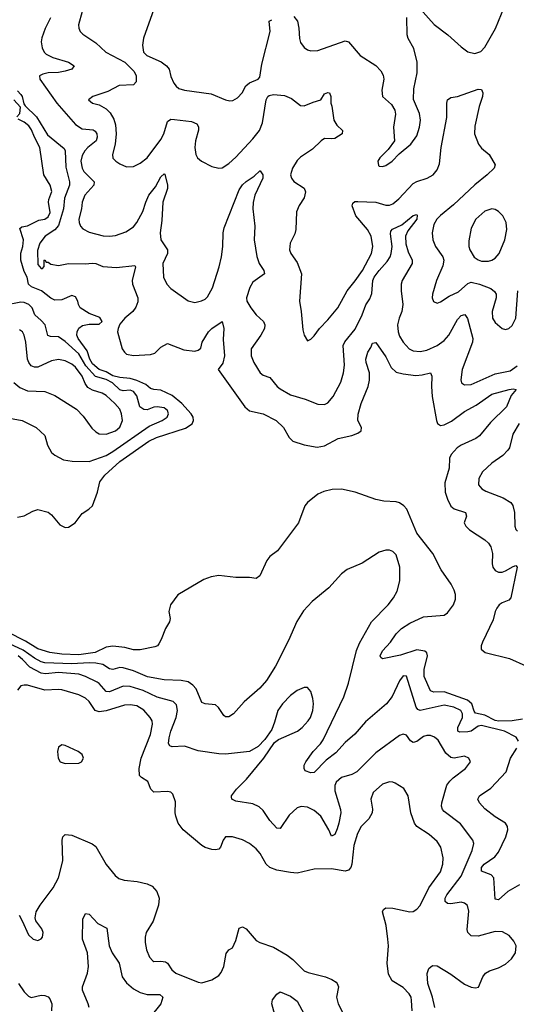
# Model space of a CAD drawing. Header units: inches. Extents: x 1682530 to 1839546, y 640742 to 791647.
# Tile 533 of 656: x 1794763 to 1797674, y 650388 to 656160. Entities that reach past the tile are written whole.
import ezdxf

# ---------------------------------------------------------------- set-up
doc = ezdxf.new("R2010")
doc.units = ezdxf.units.IN
doc.header["$MEASUREMENT"] = 0
doc.layers.add('B7695', color=7, linetype='Continuous')

msp = doc.modelspace()

# ---------------------------------------------------------------- linework, layer by layer
at = {"layer": 'B7695', "color": 5}
for points, elevation in [([(1795550, 656220.5), (1795489.5, 656050.5), (1795484.1, 656010), (1795488.4, 655970), (1795508.5, 655950), (1795592.8, 655912.8), (1795624.4, 655890), (1795639, 655870), (1795650, 655827.3), (1795666.9, 655786.9), (1795679.5, 655770), (1795697, 655757), (1795730, 655745.8), (1795884.6, 655724.6), (1795970, 655690.2), (1795995.2, 655684.8), (1796013.3, 655686.7), (1796039, 655701), (1796068, 655730), (1796087.8, 655772.2), (1796110.6, 655789.4), (1796160.7, 655810), (1796170, 655822), (1796181.9, 655898.1), (1796230.5, 656090), (1796226, 656150), (1796240.4, 656159.6)], 480), ([(1797110, 656223.1), (1797191.4, 656131.4), (1797272.9, 656070), (1797350, 656000.2), (1797390, 655971.3), (1797430, 655961.2), (1797466.1, 655973.9), (1797490, 655998.3), (1797552, 656108), (1797604, 656236)], 480), ([(1794944.1, 656170), (1794912, 656108), (1794894, 656054), (1794890.2, 656030), (1794894.7, 655994.7), (1794906, 655970), (1794918.2, 655958.2), (1794958.1, 655938.1), (1795048.7, 655910), (1795082.4, 655890), (1795068.2, 655870), (1795030, 655858.1), (1794990, 655849.9), (1794930, 655849), (1794899, 655841), (1794878.7, 655830), (1794882, 655810), (1794981.2, 655670), (1795090, 655545.1), (1795130, 655520.4), (1795193.9, 655513.9), (1795206.5, 655506.5), (1795216.1, 655490), (1795217.6, 655470), (1795210.7, 655450), (1795162.5, 655410), (1795145.3, 655390), (1795130, 655362.6), (1795120.8, 655330), (1795128.9, 655290), (1795140.1, 655270), (1795200.6, 655210), (1795198.3, 655190), (1795145.6, 655130), (1795130.3, 655090.3), (1795126.4, 655050), (1795110.2, 654990), (1795111.3, 654970), (1795119.6, 654950), (1795133.8, 654933.8), (1795170, 654914.3), (1795252.1, 654892.1), (1795290, 654890.2), (1795324.7, 654895.3), (1795384.8, 654915.2), (1795430, 654945.7), (1795450, 654970.3), (1795485.1, 655034.9), (1795502, 655090), (1795520.7, 655130), (1795559.5, 655180.5), (1795590, 655238), (1795610, 655255.8), (1795614.1, 655254.1), (1795629.2, 655190), (1795629.3, 655170), (1795602.2, 655090), (1795596.7, 654983.3), (1795587, 654910), (1795591.1, 654870), (1795630.2, 654810), (1795629.3, 654790), (1795603.2, 654730), (1795606, 654650), (1795625.8, 654610), (1795650, 654583.6), (1795750, 654511.3), (1795790, 654502.2), (1795829.1, 654510.9), (1795850, 654521.3), (1795864.4, 654535.6), (1795892.9, 654587.1), (1795932, 654710), (1795945.8, 654770), (1795953.3, 654830), (1795955.3, 654910), (1795961.4, 654938.6), (1796050, 655161.5), (1796070, 655192.2), (1796090, 655211.3), (1796138.2, 655241.8), (1796170, 655274), (1796173, 655273), (1796188, 655250), (1796188.7, 655230), (1796141.7, 655130), (1796131.3, 655088.7), (1796130.2, 655050), (1796142.4, 654950), (1796137.7, 654870), (1796152.2, 654772.2), (1796166.7, 654730), (1796194.7, 654690), (1796198, 654670), (1796130, 654621.3), (1796112.3, 654590), (1796092.8, 654530), (1796094.3, 654510), (1796117.4, 654470), (1796149.4, 654429.4), (1796191.7, 654390), (1796200.3, 654370), (1796197.6, 654350), (1796176.5, 654310), (1796120.8, 654230), (1796120.7, 654190), (1796134.9, 654150), (1796173.4, 654090), (1796190, 654076.5), (1796230, 654062.8), (1796272.4, 654010), (1796290, 653995.1), (1796350, 653960.1), (1796435.6, 653935.6), (1796510, 653906), (1796550, 653904.5), (1796570, 653912.8), (1796600.9, 653950), (1796644.9, 654035.1), (1796661.5, 654090), (1796666.3, 654133.7), (1796659.8, 654250), (1796668.8, 654271.2), (1796730, 654346.3), (1796771, 654430), (1796791.3, 654488.7), (1796816, 654524), (1796826.1, 654553.9), (1796833.1, 654630), (1796841.6, 654650), (1796870, 654690), (1796917.3, 654742.7), (1796933.7, 654770), (1796940.9, 654790), (1796945.4, 654830), (1796936.5, 654903.5), (1796939.1, 654920.9), (1796947.4, 654932.6), (1797002, 654958), (1797070, 655011.6), (1797090, 655017.3), (1797093.3, 655013.3), (1797090, 654989.7), (1797038.8, 654921.2), (1797024.1, 654890), (1797026.1, 654846.1), (1797039.1, 654799.1), (1797063.5, 654750), (1797063.2, 654730), (1797005, 654630), (1796998, 654610), (1796998.3, 654570), (1797009.5, 654489.5), (1797003.4, 654450), (1796987.4, 654410), (1796977.9, 654370), (1796980.9, 654330), (1796990, 654305.3), (1797010, 654268.9), (1797046.3, 654230), (1797070, 654218.9), (1797110, 654214), (1797150, 654222.1), (1797210.9, 654250), (1797250, 654278.9), (1797278.3, 654310), (1797330, 654402.8), (1797350, 654425.3), (1797371.1, 654431.1), (1797388.5, 654408.5), (1797419.4, 654290), (1797417.3, 654270), (1797355.5, 654110), (1797347.9, 654047.9), (1797351.9, 654031.9), (1797370, 654018.4), (1797410, 654021.3), (1797550, 654083.3), (1797637.9, 654102.1), (1797679.6, 654130)], 440), ([(1795130, 656207), (1795108.3, 656130), (1795109.2, 656109.2), (1795117.6, 656090), (1795134.2, 656074.2), (1795210, 656024.4), (1795267.8, 655970), (1795379.1, 655910), (1795434.9, 655854.9), (1795445.8, 655830), (1795445.1, 655794.9), (1795430, 655778), (1795346.1, 655773.9), (1795280.9, 655739.1), (1795191.3, 655710), (1795166.8, 655690), (1795190, 655671), (1795230, 655660.5), (1795270, 655637.1), (1795293.7, 655613.7), (1795315.5, 655575.5), (1795324.1, 655544.1), (1795328, 655490), (1795322.2, 655430), (1795306.7, 655370), (1795310, 655348), (1795326, 655330), (1795350, 655313.7), (1795390, 655297.6), (1795430, 655298.7), (1795470, 655319.5), (1795510, 655350.3), (1795590, 655457.4), (1795607.2, 655490), (1795630, 655563.1), (1795650, 655576.2), (1795670, 655575.4), (1795770, 655562.2), (1795802.4, 655550), (1795812, 655532), (1795811.2, 655511.2), (1795793.4, 655450), (1795790.2, 655410), (1795794.9, 655370), (1795804.6, 655350), (1795828, 655330), (1795890, 655299.5), (1795930, 655288.5), (1795950, 655292), (1795990, 655317.4), (1796030, 655354), (1796130, 655461.3), (1796168, 655510), (1796186, 655554), (1796208.2, 655690), (1796218, 655710), (1796225, 655715), (1796250, 655721), (1796314.9, 655714.9), (1796357, 655697), (1796410, 655656.4), (1796430, 655654), (1796483.3, 655676.7), (1796529, 655690), (1796550, 655724), (1796570, 655733.7), (1796578.8, 655730), (1796587.3, 655710), (1796586.8, 655670), (1796593, 655653), (1796603.7, 655570), (1796622.2, 655542.2), (1796654.9, 655510), (1796653.7, 655490), (1796610, 655463.7), (1796590, 655460.3), (1796550, 655462.6), (1796530, 655449.7), (1796478.9, 655401.1), (1796410, 655354), (1796390, 655334.7), (1796361.3, 655290), (1796350.3, 655250), (1796355.8, 655230), (1796370, 655210.5), (1796430, 655172.2), (1796438, 655150), (1796430, 655114.5), (1796401.1, 655070), (1796385.9, 655034.1), (1796382.6, 654930), (1796376.2, 654903.8), (1796348.9, 654850), (1796344.6, 654810), (1796352.2, 654790), (1796390, 654735.5), (1796414, 654670), (1796403.6, 654510), (1796413.6, 654450), (1796421.8, 654341.8), (1796430, 654311), (1796450, 654278), (1796470, 654286.8), (1796490, 654305.5), (1796520.5, 654350), (1796570, 654400.9), (1796627.6, 654470), (1796681.6, 654570), (1796730, 654629.1), (1796771.9, 654690), (1796825, 654790), (1796832.1, 654830), (1796824, 654890), (1796802.6, 654930), (1796733.2, 655010), (1796711.1, 655068.9), (1796716.1, 655083.9), (1796727, 655093), (1796745.3, 655094.7), (1796850, 655090.9), (1796910, 655072.1), (1796930, 655072.1), (1796950, 655080.7), (1796985.8, 655110), (1797070, 655199.4), (1797090, 655210.9), (1797151.5, 655230), (1797185.7, 655250), (1797210, 655279.5), (1797224.4, 655315.6), (1797234, 655410), (1797265.6, 655585.6), (1797265.6, 655670), (1797270, 655690.6), (1797290, 655703.8), (1797330, 655708.4), (1797450, 655752), (1797470.4, 655750.4), (1797477.6, 655730), (1797475.6, 655710), (1797456, 655650), (1797430, 655535.3), (1797429.1, 655490), (1797452, 655430), (1797470, 655407), (1797515.3, 655370), (1797550.3, 655309.7), (1797543.8, 655290), (1797502.3, 655250), (1797430, 655190.7), (1797305.7, 655074.3), (1797230, 655012.3), (1797208.7, 654990), (1797190, 654958.7), (1797180.2, 654910), (1797185.2, 654870), (1797200.7, 654830), (1797242.3, 654770), (1797249.4, 654750), (1797243.9, 654716.1), (1797205.8, 654630), (1797183.1, 654550), (1797181.3, 654530), (1797187.5, 654507.5), (1797210, 654498.4), (1797230, 654505.7), (1797281.1, 654538.9), (1797335, 654565), (1797390, 654614.1), (1797410, 654620.4), (1797458.7, 654610), (1797523.7, 654583.7), (1797546.1, 654566.1), (1797555.2, 654550), (1797556.5, 654530), (1797532.1, 654450), (1797533.8, 654410), (1797550, 654384.9), (1797590, 654350.3), (1797610, 654343.7), (1797630, 654348.7), (1797650, 654366.7), (1797670.7, 654410), (1797682.2, 654570)], 460), ([(1796370, 656179.1), (1796391.6, 656150), (1796399.2, 656110), (1796402.8, 656050), (1796410, 656024.9), (1796430, 655996.4), (1796450, 655983.1), (1796470, 655977), (1796510, 655979.5), (1796670, 656034.9), (1796690, 656030.3), (1796758, 655950), (1796850.2, 655890.2), (1796880.7, 655860.7), (1796894.2, 655834.2), (1796898.3, 655810), (1796886, 655746), (1796890.5, 655710), (1796942, 655662), (1796961.6, 655630), (1796965.8, 655605.8), (1796954.4, 655530), (1796960.7, 655450), (1796922.3, 655397.7), (1796874, 655350), (1796862, 655330), (1796865.5, 655305.5), (1796870, 655301), (1796890, 655299.1), (1796910, 655305.5), (1796946, 655330), (1796987.7, 655372.3), (1797056.2, 655430), (1797090, 655478.8), (1797106.3, 655530), (1797112.6, 655570), (1797105.6, 655610), (1797071.8, 655691.8), (1797073.4, 655753.4), (1797092.7, 655847.3), (1797093.5, 655910), (1797072.5, 655990), (1797040.3, 656050), (1797034.8, 656070), (1797032.7, 656172.7)], 480), ([(1794746, 655590), (1794763.6, 655610), (1794767.7, 655647.7), (1794730, 655689.6)], 420), ([(1794750, 655742.6), (1794770, 655722), (1794778, 655710), (1794787.3, 655667.3), (1794795.1, 655655.1), (1794862.3, 655590), (1794925.5, 655485.5), (1795024.4, 655404.4), (1795030.2, 655390.2), (1795034.4, 655294.4), (1795055.5, 655210), (1795054.7, 655190), (1795026.1, 655113.9), (1795019.3, 655050), (1794990, 654953.8), (1794970, 654928.4), (1794912.2, 654890), (1794881.6, 654850), (1794867.5, 654807.5), (1794870, 654724.7), (1794890, 654702), (1794898, 654702), (1794907.3, 654712.7), (1794906, 654750), (1794910, 654751.3), (1794918, 654738), (1794930, 654738), (1794946.4, 654726.4), (1794990, 654719.1), (1795050, 654730.5), (1795148.1, 654728.1), (1795190, 654732.7), (1795210, 654730.4), (1795250, 654713), (1795330, 654706.4), (1795438.3, 654718.3), (1795441.6, 654710), (1795422.8, 654630), (1795425.3, 654610), (1795455.3, 654530), (1795455.2, 654504.8), (1795444.6, 654475.4), (1795426.7, 654450), (1795379.3, 654410), (1795350, 654374.6), (1795339.8, 654350), (1795337.6, 654330), (1795364.9, 654230), (1795377, 654210), (1795390, 654199.6), (1795430, 654191.6), (1795530, 654196.5), (1795554.5, 654205.5), (1795590, 654240.7), (1795630, 654262), (1795724.6, 654224.6), (1795790, 654217), (1795810, 654221.6), (1795825.8, 654234.2), (1795833.3, 654270), (1795870, 654330.4), (1795890, 654350.4), (1795950, 654391.3), (1795959.3, 654350), (1795955.6, 654284.4), (1795963, 654190), (1795954.4, 654145.6), (1795926.7, 654110), (1796082.2, 653890), (1796110, 653867.6), (1796189.4, 653849.4), (1796267.2, 653810), (1796309.4, 653769.4), (1796343.2, 653710), (1796364.2, 653690), (1796430, 653667.4), (1796505.9, 653654.1), (1796550, 653661.7), (1796630, 653704.9), (1796710, 653722), (1796744.5, 653735.5), (1796764, 653750), (1796766, 653770), (1796745.6, 653810), (1796747.2, 653847.2), (1796763.9, 653910), (1796805.1, 654010), (1796814, 654046), (1796813.5, 654090), (1796793.1, 654150), (1796791, 654170), (1796803.9, 654210), (1796821.5, 654238.5), (1796830, 654262.8), (1796850, 654266.8), (1796910, 654183.8), (1796941.2, 654121.2), (1796970, 654094), (1797010, 654083.8), (1797085.6, 654074.4), (1797122, 654078), (1797170.8, 654090), (1797179.5, 654070), (1797176, 654010), (1797181.6, 653950), (1797206.2, 653810), (1797212.7, 653792.7), (1797230, 653780.9), (1797250, 653784.2), (1797293.8, 653806.2), (1797370, 653862.9), (1797439, 653901), (1797530, 653964.2), (1797631.8, 653991.8), (1797655.6, 653995.6), (1797672.1, 653992.1), (1797643.7, 653956.3), (1797615.9, 653890), (1797521.7, 653798.3), (1797458.9, 653721.1), (1797435.9, 653704.1), (1797350, 653665.8), (1797328, 653650), (1797291.7, 653610), (1797281.7, 653590), (1797280.1, 653530), (1797255.6, 653444.4), (1797257.6, 653390), (1797270.2, 653349.8), (1797290, 653307.9), (1797310, 653292.1), (1797375.5, 653270), (1797382.4, 653250), (1797369.1, 653210), (1797377.6, 653190), (1797399, 653170), (1797490.1, 653110.1), (1797511.1, 653091.1), (1797525, 653070), (1797533.8, 653030), (1797531.8, 652970), (1797537.1, 652950), (1797550, 652931.5), (1797570, 652921.4), (1797590, 652922), (1797610.9, 652929.1), (1797654.8, 652954.8), (1797670, 652959.5), (1797677.8, 652950), (1797642.2, 652770), (1797630, 652756.4), (1797590, 652741.6), (1797572.9, 652730), (1797559, 652710), (1797549.6, 652690), (1797538.7, 652641.3), (1797475.3, 652510), (1797467.8, 652490), (1797467.2, 652470), (1797490.4, 652450), (1797634.3, 652414.3), (1797730, 652371.9)], 420), ([(1794750, 653243), (1794789.5, 653250.5), (1794841.4, 653278.6), (1794870, 653288.4), (1794930, 653272), (1794950, 653257.1), (1794998.6, 653198.6), (1795030, 653182.8), (1795050, 653184.9), (1795088, 653210), (1795130, 653264.4), (1795169.3, 653290), (1795189.4, 653310), (1795219.7, 653390), (1795233.7, 653450), (1795262.8, 653490), (1795350, 653570.7), (1795519.3, 653690), (1795565.4, 653710), (1795735.7, 653764.3), (1795774.5, 653790), (1795782.7, 653810), (1795780.2, 653830), (1795769.3, 653850), (1795714, 653910), (1795657.4, 653957.4), (1795590, 653988.2), (1795550, 653991.2), (1795530, 653997.5), (1795502.1, 654022.1), (1795450, 654045.1), (1795410, 654057.2), (1795350, 654061.6), (1795310, 654071.6), (1795270, 654095.9), (1795230, 654109.4), (1795190, 654142.9), (1795175.3, 654170), (1795158.4, 654218.4), (1795105.7, 654290), (1795098.2, 654310), (1795099.7, 654330), (1795110, 654350.6), (1795132.5, 654367.5), (1795170, 654374), (1795230, 654374), (1795246, 654390), (1795233.9, 654413.9), (1795170, 654438), (1795118.7, 654470), (1795108.4, 654490), (1795105.1, 654510), (1795090, 654535.6), (1795070, 654542.2), (1795010, 654517), (1794970, 654515.3), (1794946.9, 654526.9), (1794890.5, 654570.5), (1794833.1, 654593.1), (1794814.8, 654610), (1794806.5, 654650), (1794790, 654684), (1794770.8, 654750), (1794769.9, 654790.1), (1794781.7, 654830), (1794785.2, 654870), (1794764.9, 654935.1), (1794775.6, 654944.4), (1794810, 654950.4), (1794874.7, 654985.3), (1794910, 654990.7), (1794930, 655004.4), (1794943, 655030), (1794932.6, 655090), (1794934.2, 655105.8), (1794951.9, 655151.9), (1794941.3, 655190), (1794905.6, 655250), (1794881.3, 655410), (1794849.6, 655470), (1794833.6, 655513.6), (1794816.8, 655536.8), (1794790, 655558.7), (1794755.5, 655575.5)], 420), ([(1794703.4, 653823.4), (1794778.8, 653810), (1794859.1, 653770), (1794910, 653722.8), (1794925.8, 653665.8), (1794950, 653622), (1794970, 653606.4), (1795020.2, 653580.2), (1795071.4, 653571.4), (1795170, 653570.1), (1795270, 653604.1), (1795310, 653627.5), (1795522.7, 653777.3), (1795599.1, 653810), (1795627.4, 653830), (1795635.8, 653850), (1795630, 653869.3), (1795610, 653883.5), (1795569.8, 653889.8), (1795550, 653888.1), (1795510, 653873.4), (1795490, 653874), (1795468.2, 653890), (1795450, 653955.4), (1795430, 653981), (1795410, 653987.5), (1795370, 653983.4), (1795350, 653989.5), (1795307.6, 654030), (1795270, 654050.2), (1795207.2, 654067.2), (1795150.4, 654130), (1795110, 654200.6), (1795030, 654273.2), (1794990, 654300.2), (1794943.4, 654303.4), (1794929.1, 654309.1), (1794912.1, 654370), (1794890, 654397.3), (1794852.2, 654430), (1794836.2, 654470), (1794818, 654490), (1794790, 654501.1), (1794770, 654503), (1794670, 654483.4)], 440), ([(1794730, 654033.7), (1794763.8, 654003.8), (1794810, 653984.2), (1794910, 653981.1), (1794970, 653956.9), (1795096.2, 653876.2), (1795136.2, 653836.2), (1795185.3, 653765.3), (1795210, 653743.1), (1795230, 653732.8), (1795270, 653729.3), (1795325.1, 653750), (1795350, 653771.8), (1795365.5, 653810), (1795360.6, 653850), (1795350, 653876.9), (1795321.2, 653910), (1795270, 653956.2), (1795247.6, 653970), (1795190, 653987.5), (1795163.3, 654003.3), (1795146.5, 654026.5), (1795129.9, 654070), (1795090, 654123.2), (1795070, 654139.9), (1795030, 654160.2), (1794990, 654168.1), (1794950, 654160.3), (1794870, 654123.5), (1794850, 654122.4), (1794831.3, 654131.3), (1794816.2, 654150), (1794809.2, 654169.2), (1794799.6, 654270), (1794790.6, 654310), (1794779.3, 654330), (1794761.5, 654341.5)], 460), ([(1797690, 653792.4), (1797653.8, 653730), (1797633.2, 653650), (1797624.2, 653635.8), (1797595.7, 653604.3), (1797530, 653560.3), (1797475.3, 653510), (1797453.8, 653470), (1797452.7, 653432.7), (1797471.7, 653410), (1797495, 653395), (1797597.1, 653357.1), (1797640.7, 653330), (1797652.4, 653312.4), (1797662.5, 653270), (1797664.9, 653190), (1797671.6, 653171.6), (1797681.1, 653161.1)], 440), ([(1797710, 652058.6), (1797650, 652049.7), (1797571.3, 652048.7), (1797550, 652052.3), (1797490, 652083.1), (1797435.4, 652095.4), (1797426.6, 652106.6), (1797413.6, 652150), (1797388.2, 652170), (1797250, 652219.1), (1797190, 652217.6), (1797170, 652225.7), (1797133.1, 652310), (1797133.8, 652350), (1797153.7, 652430), (1797148.5, 652448.5), (1797137.2, 652457.2), (1797090, 652465.5), (1796994.8, 652434.8), (1796890, 652413.6), (1796880.4, 652420.4), (1796876.3, 652430), (1796890, 652459.5), (1796936, 652510), (1796970, 652560.3), (1797001.3, 652590), (1797050, 652622), (1797130, 652659.6), (1797250, 652668.8), (1797270, 652683.7), (1797306.2, 652730), (1797317, 652763), (1797316.5, 652790), (1797310, 652816.2), (1797292.2, 652850), (1797234.3, 652934.3), (1797183.7, 653030), (1797090.8, 653150), (1797031.9, 653290), (1797014.8, 653310), (1796990, 653327.2), (1796970, 653333.5), (1796898.2, 653338.2), (1796850, 653347.4), (1796730, 653389.4), (1796650, 653408.3), (1796594.5, 653405.5), (1796546.4, 653393.6), (1796510, 653379.1), (1796450.4, 653330), (1796435.3, 653310), (1796398, 653210), (1796273.5, 653046.5), (1796230, 653013.2), (1796210.8, 652990), (1796170, 652899), (1796150, 652884), (1796109.3, 652889.3), (1796030.4, 652889.6), (1795930, 652901.3), (1795885.8, 652894.2), (1795841.6, 652878.4), (1795691.1, 652788.9), (1795648, 652730), (1795637.1, 652690), (1795645.5, 652650), (1795642, 652630), (1795617.1, 652590), (1795593.4, 652526.6), (1795579, 652501), (1795570.7, 652490), (1795555.6, 652484.4), (1795470, 652466.6), (1795430, 652466.3), (1795379.6, 652479.6), (1795310, 652488.3), (1795270, 652481.2), (1795205.5, 652450), (1795110, 652437.2), (1795010, 652440.9), (1794939.5, 652450), (1794870, 652470.8), (1794796.6, 652516.6), (1794694.3, 652570)], 420), ([(1797686.6, 651930), (1797673.6, 651953.6), (1797604.4, 651990), (1797470, 652023.1), (1797450, 652018.3), (1797410, 651989.9), (1797390, 651984.4), (1797343, 651983), (1797330.9, 651990), (1797331.6, 652010), (1797357.8, 652070), (1797358.6, 652090), (1797349.4, 652109.4), (1797308, 652130), (1797250, 652141.2), (1797110, 652109.8), (1797097.1, 652117.1), (1797086.6, 652130), (1797030.9, 652310.9), (1797010, 652314), (1796990, 652283.7), (1796946.7, 652193.3), (1796912.8, 652150), (1796790, 652044.2), (1796728.4, 651971.6), (1796670, 651921.8), (1796616.9, 651863.1), (1796560.4, 651819.6), (1796490, 651746), (1796470, 651745.4), (1796436.6, 651756.6), (1796429.6, 651770), (1796431.5, 651790), (1796441.1, 651810), (1796484.2, 651870), (1796525.9, 651914.1), (1796541.8, 651938.2), (1796662.7, 652190), (1796691.1, 652270), (1796738, 652462), (1796755.5, 652504.5), (1796825, 652630), (1796923.1, 652730), (1796954.3, 652770), (1796976.4, 652810), (1796991.1, 652870), (1796991.3, 652951.3), (1796970, 653022), (1796950, 653042.7), (1796930, 653049.3), (1796910, 653049.4), (1796870, 653039.3), (1796770, 652974), (1796683.4, 652936.6), (1796650, 652911.3), (1796574.6, 652830), (1796476.5, 652750), (1796426.1, 652693.9), (1796387.1, 652632.9), (1796338.5, 652521.5), (1796261.8, 652370), (1796210, 652286.3), (1796170, 652241.7), (1796078.2, 652161.8), (1796015.8, 652090), (1795990, 652073), (1795970, 652073.3), (1795960.6, 652080.6), (1795927.7, 652127.7), (1795910, 652143), (1795850, 652148.7), (1795830, 652156.9), (1795797.8, 652237.8), (1795778.4, 652258.4), (1795750, 652277.5), (1795710, 652286), (1795610.1, 652289.9), (1795512, 652308), (1795430, 652342.5), (1795370, 652360.5), (1795350, 652361.5), (1795309.9, 652349.9), (1795290, 652355), (1795250, 652379.7), (1795210, 652387.4), (1795169.9, 652389.9), (1795070, 652383.9), (1794910, 652389.1), (1794890, 652394.6), (1794850, 652416.6), (1794783.5, 652463.5), (1794675, 652515)], 440), ([(1797195.4, 650370), (1797182.2, 650430), (1797154.5, 650510), (1797151, 650569), (1797162, 650598), (1797183.5, 650616.5), (1797210, 650613.1), (1797290, 650565.3), (1797370, 650506.3), (1797410, 650488.8), (1797435.1, 650484.9), (1797451.4, 650488.6), (1797476.8, 650550), (1797492.4, 650570), (1797515.8, 650584.2), (1797570, 650602.5), (1797610, 650623.2), (1797646.1, 650653.9), (1797668.9, 650690), (1797672.4, 650730), (1797659.2, 650759.2), (1797631.4, 650791.4), (1797592.5, 650812.5), (1797550, 650814.6), (1797450, 650786.9), (1797409.7, 650790), (1797390, 650808.3), (1797386.1, 650826.1), (1797394.7, 650934.7), (1797387.7, 650967.7), (1797370, 650981.7), (1797350, 650987.6), (1797290, 650977.8), (1797270, 650979.3), (1797256.8, 650990), (1797257.5, 651010), (1797267.4, 651030), (1797350, 651138.6), (1797414.7, 651290), (1797424, 651330), (1797418.3, 651350), (1797346.8, 651446.8), (1797250, 651517.7), (1797241.2, 651530), (1797235.9, 651550), (1797237.7, 651570), (1797267.3, 651672.7), (1797283.6, 651696.4), (1797304.1, 651715.9), (1797376.2, 651770), (1797405.2, 651810), (1797395.3, 651830), (1797370, 651842.7), (1797310, 651831.1), (1797290, 651835.6), (1797260.9, 651860.9), (1797216.2, 651936.2), (1797194.2, 651954.2), (1797170, 651963.1), (1797150, 651964.5), (1797130, 651958.2), (1797090, 651928), (1797070, 651922.9), (1797052.8, 651932.8), (1797030, 651966.6), (1797010, 651971.3), (1796990, 651963), (1796850, 651863.1), (1796738.9, 651750), (1796710, 651735.9), (1796650, 651718.4), (1796617.6, 651690), (1796609.4, 651670), (1796610, 651638.8), (1796643.3, 651530), (1796644.6, 651510), (1796634.1, 651450), (1796623.5, 651416.5), (1796610, 651383.7), (1796590, 651373.2), (1796574.3, 651410), (1796528, 651490), (1796490, 651524.4), (1796450, 651544.5), (1796413.3, 651546.7), (1796390, 651539.8), (1796343, 651497), (1796290, 651419.6), (1796270, 651421.1), (1796230, 651466.4), (1796190, 651524.7), (1796166.6, 651546.6), (1796130, 651562.5), (1796030, 651579.1), (1796007, 651590), (1796004.4, 651604.4), (1796004.2, 651610), (1796034.7, 651650), (1796092.1, 651707.9), (1796194.5, 651830), (1796257.5, 651922.5), (1796279.7, 651940.3), (1796391.5, 651990), (1796418.3, 652010), (1796454.7, 652050), (1796467.1, 652070), (1796480.4, 652110), (1796484.4, 652150), (1796481.4, 652181.4), (1796470, 652222), (1796450, 652245.2), (1796430, 652244.5), (1796390, 652227.6), (1796350, 652197.6), (1796302.6, 652150), (1796276.5, 652110), (1796257.5, 652042.5), (1796240.3, 651999.7), (1796200.3, 651939.7), (1796161.1, 651898.9), (1796109.3, 651870.7), (1795970, 651854.2), (1795930, 651855.6), (1795810, 651874.2), (1795730, 651901.3), (1795657.7, 651897.7), (1795642.9, 651902.9), (1795636, 651916), (1795638.8, 651950), (1795648.8, 651990), (1795680.5, 652070), (1795687.8, 652110), (1795683.3, 652143.3), (1795663.2, 652163.2), (1795570, 652189.3), (1795487.1, 652227.1), (1795410, 652251.8), (1795370, 652252.8), (1795290, 652220.7), (1795270, 652221.7), (1795230, 652268.1), (1795216.9, 652276.9), (1795150, 652309.2), (1795110, 652322.8), (1794990, 652332.2), (1794914.9, 652325.1), (1794890, 652329.9), (1794823.5, 652363.5), (1794779.9, 652410), (1794754.2, 652430)], 460), ([(1797062.8, 650350), (1797060.3, 650410), (1797056.8, 650430), (1797045.7, 650450), (1797010, 650486), (1796946.6, 650526.6), (1796925, 650565), (1796917.4, 650630), (1796923.9, 650730), (1796921.6, 650770), (1796911, 650851), (1796890, 650931), (1796895.2, 650944.8), (1796910, 650952.9), (1796950, 650950.9), (1797049.7, 650930.3), (1797070, 650932.7), (1797090, 650944.9), (1797110, 650968), (1797161.1, 651070), (1797230, 651165.3), (1797243.4, 651210), (1797246, 651246), (1797230.8, 651310), (1797210, 651342), (1797162.7, 651382.7), (1797091.1, 651430), (1797076.8, 651450), (1797055.5, 651510), (1797039.7, 651610), (1797014, 651654), (1796964.5, 651684.5), (1796950, 651691.2), (1796930, 651692.8), (1796890, 651677.7), (1796834.9, 651630), (1796820.3, 651590), (1796831.2, 651531.2), (1796829.3, 651510), (1796810, 651475.3), (1796765.2, 651430), (1796744, 651390), (1796721.1, 651318.9), (1796710.7, 651209.3), (1796703.2, 651190), (1796690, 651174.5), (1796670, 651167.6), (1796590, 651181.5), (1796490, 651179.5), (1796390, 651157.4), (1796350, 651160.3), (1796270, 651174.8), (1796229.3, 651189.3), (1796208.8, 651208.8), (1796172.8, 651272.8), (1796150, 651298.9), (1796110, 651331.1), (1796070, 651352.2), (1796010, 651369.7), (1795970.3, 651369.7), (1795956.5, 651350), (1795940.3, 651310), (1795930, 651298), (1795910, 651293.7), (1795890, 651296.4), (1795850, 651307.1), (1795830, 651318.9), (1795722.4, 651410), (1795692.8, 651450), (1795677.7, 651490), (1795674, 651510), (1795675.8, 651575.8), (1795660.5, 651620.5), (1795650, 651631.8), (1795630, 651636.3), (1795550, 651631.3), (1795531.3, 651650), (1795514.8, 651694.8), (1795477.6, 651717.6), (1795466.4, 651730), (1795463.2, 651770), (1795475.6, 651830), (1795529.9, 651970), (1795542.5, 652030), (1795539.3, 652050), (1795527.4, 652070), (1795490, 652112.2), (1795450, 652137.2), (1795410, 652143.7), (1795378.4, 652141.6), (1795270.9, 652109.1), (1795230, 652102.2), (1795206.5, 652110), (1795170, 652162.9), (1795150, 652182.7), (1795110, 652201.9), (1795010, 652231.9), (1794990, 652234.3), (1794910, 652228.7), (1794810, 652258.1), (1794790, 652259.4), (1794770, 652254.5), (1794750.1, 652229.9)], 480), ([(1797692.5, 651087.5), (1797623.9, 651050), (1797570, 651000.4), (1797550, 651004.5), (1797542.8, 651130), (1797527, 651147), (1797469.3, 651169.3), (1797469.9, 651189.9), (1797486.1, 651210), (1797547.5, 651252.5), (1797570, 651280.7), (1797612.7, 651370), (1797623.1, 651410), (1797623, 651430), (1797609.6, 651450), (1797550, 651487.3), (1797490, 651533.8), (1797457.2, 651570), (1797448.6, 651590), (1797457.7, 651610), (1797524.7, 651655.3), (1797613.6, 651750), (1797639.3, 651830), (1797677.2, 651890)], 440), ([(1794760.5, 650910), (1794777.6, 650877.6), (1794814.4, 650794.4), (1794842, 650770), (1794870, 650762.8), (1794890, 650771.3), (1794897.5, 650782.5), (1794900.9, 650810), (1794892.3, 650830), (1794857.6, 650877.6), (1794854.2, 650894.2), (1794860.5, 650930), (1794884, 650970), (1794959.8, 651070), (1794991.7, 651130), (1795016, 651230), (1795012, 651350), (1795016.3, 651370), (1795030, 651382.6), (1795070, 651379.7), (1795188.5, 651328.5), (1795210, 651313.7), (1795270, 651208.4), (1795322.9, 651142.9), (1795345.2, 651125.2), (1795374.9, 651114.9), (1795452.5, 651107.5), (1795510, 651094.9), (1795539.8, 651079.8), (1795567.8, 651050), (1795581.1, 651010), (1795576.6, 650970), (1795545.1, 650874.9), (1795505.3, 650810), (1795498.5, 650781.5), (1795498.6, 650750), (1795506.8, 650706.8), (1795523.6, 650663.6), (1795543.2, 650643.2), (1795550, 650639.5), (1795590, 650641.5), (1795617.4, 650637.4), (1795630.2, 650630.2), (1795655.6, 650590), (1795678.7, 650570), (1795810, 650518), (1795830, 650514), (1795890, 650530.7), (1795930, 650557.3), (1795944.7, 650575.3), (1795959.6, 650610), (1795974, 650686), (1795990, 650706.8), (1796010, 650718.8), (1796030, 650762.8), (1796050, 650834.8), (1796070, 650842), (1796090, 650830.6), (1796150, 650763.1), (1796170.7, 650750), (1796250, 650723.5), (1796330, 650676.8), (1796365, 650650), (1796430, 650585.3), (1796454.3, 650574.3), (1796554.9, 650550), (1796593.6, 650533.6), (1796617.2, 650517.2), (1796624.6, 650510), (1796631.6, 650490), (1796620.3, 650430), (1796628.9, 650390), (1796661.1, 650330)], 480), ([(1795169.8, 650369.8), (1795165.3, 650390), (1795131.6, 650471.6), (1795131.5, 650490), (1795159.9, 650570), (1795166.6, 650610), (1795160.2, 650690), (1795131.7, 650770), (1795133.3, 650886.7), (1795150, 650921), (1795170, 650917.3), (1795221.6, 650861.6), (1795275.1, 650835.1), (1795287.3, 650730), (1795306.2, 650690), (1795346.7, 650630), (1795364, 650550), (1795390, 650513.2), (1795430, 650479.8), (1795470, 650457.6), (1795510, 650446.1), (1795585.5, 650445.5), (1795603.1, 650430), (1795590.2, 650390), (1795525.5, 650310)], 460), ([(1794757, 650510), (1794790, 650460.4), (1794814.9, 650434.9), (1794830, 650428.9), (1794890, 650441.3), (1794910, 650440.3), (1794930, 650432), (1794940.5, 650420.5), (1794951.8, 650390), (1794949, 650350)], 460), ([(1796317.8, 650000), (1796325.8, 650070), (1796315.8, 650155.8), (1796286.9, 650226.9), (1796241.1, 650390), (1796245.1, 650414.9), (1796270, 650448.2), (1796290, 650461), (1796350, 650436.1), (1796390, 650406.4), (1796430.1, 650330.1), (1796486.5, 650270), (1796494.4, 650250), (1796505.6, 650190), (1796536, 650110), (1796600.1, 650000)], 460)]:
    msp.add_lwpolyline(points, dxfattribs=dict(at, elevation=elevation))
for points, elevation in [([(1797530, 655051.1), (1797490, 655036.9), (1797436.5, 654990), (1797410, 654937.2), (1797396, 654864), (1797396.2, 654830), (1797401.8, 654810), (1797427.2, 654767.2), (1797450, 654751.6), (1797470, 654745), (1797510, 654744.7), (1797530, 654750.3), (1797550, 654762.6), (1797573.7, 654790), (1797606.4, 654870), (1797618, 654930), (1797614.7, 654970), (1797594, 655010), (1797570, 655034.3), (1797550, 655046.6)], 480), ([(1795010, 651909.2), (1794990, 651895.3), (1794986, 651870), (1794988.2, 651830), (1795000.7, 651810), (1795030, 651799.5), (1795110, 651802.4), (1795125.2, 651810), (1795137, 651830), (1795130, 651852), (1795106, 651870), (1795030, 651904.5)], 520)]:
    msp.add_lwpolyline(points, close=True, dxfattribs=dict(at, elevation=elevation))

doc.saveas('drawing.dxf')
